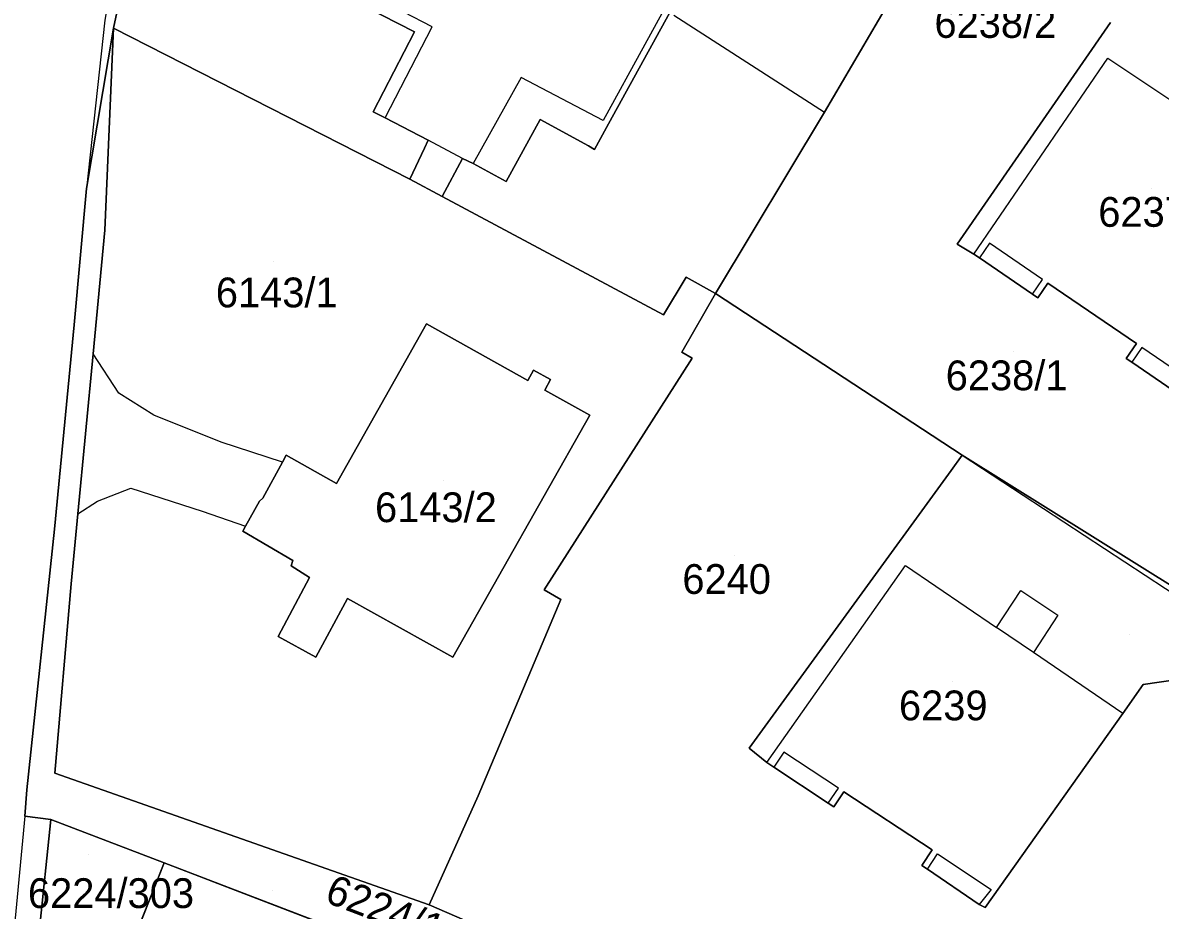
# Model space of a CAD drawing. Extents: x -266199 to -261993, y -1239047 to -1235108.
# Drawn here: x -263924.1 to -263847.7, y -1236524.8 to -1236465.2 of the extents above; entities that cross this region are included whole.
import ezdxf

# ---------------------------------------------------------------- set-up
doc = ezdxf.new("R2010")
doc.units = 0
for name, color, linetype in [('body_kn', 7, 'Continuous'), ('kladpar_druhypozemkov', 7, 'Continuous'), ('kladpar_hranice', 7, 'Continuous'), ('kladpar_parcelnecisla', 7, 'Continuous'), ('kladpar_plochy', 7, 'Continuous'), ('zappar_hrandruhpozemk', 7, 'Continuous')]:
    doc.layers.add(name, color=color, linetype=linetype)

msp = doc.modelspace()

# ---------------------------------------------------------------- linework, layer by layer
at = {"layer": 'body_kn'}
for p, q in [((-263918.05, -1236465.54), (-263918.05, -1236465.54)), ((-263918.05, -1236465.54), (-263918.05, -1236465.54)), ((-263896.65, -1236465.45), (-263896.65, -1236465.45)), ((-263897.84, -1236465.8), (-263897.84, -1236465.8)), ((-263851.27, -1236467.57), (-263851.27, -1236467.57)), ((-263890.67, -1236468.87), (-263890.67, -1236468.87)), ((-263900.61, -1236471.16), (-263900.61, -1236471.16)), ((-263899.81, -1236471.58), (-263899.81, -1236471.58)), ((-263899.81, -1236471.58), (-263899.81, -1236471.58)), ((-263870.29, -1236471.2), (-263870.29, -1236471.2)), ((-263889.38, -1236471.69), (-263889.38, -1236471.69)), ((-263885.15, -1236471.76), (-263885.15, -1236471.76)), ((-263884.8, -1236471.97), (-263884.8, -1236471.97)), ((-263896.91, -1236473.08), (-263896.91, -1236473.08)), ((-263897.16, -1236473.61), (-263897.16, -1236473.61)), ((-263886.15, -1236473.46), (-263886.15, -1236473.46)), ((-263885.75, -1236473.69), (-263885.75, -1236473.69)), ((-263894.61, -1236474.3), (-263894.61, -1236474.3)), ((-263894.61, -1236474.3), (-263894.61, -1236474.3)), ((-263893.89, -1236474.64), (-263893.89, -1236474.64)), ((-263898.15, -1236475.7), (-263898.15, -1236475.7)), ((-263898.15, -1236475.7), (-263898.15, -1236475.7)), ((-263891.68, -1236475.84), (-263891.68, -1236475.84)), ((-263919.85, -1236476.32), (-263919.85, -1236476.32)), ((-263895.98, -1236476.86), (-263895.98, -1236476.86)), ((-263918.62, -1236479.12), (-263918.62, -1236479.12)), ((-263918.62, -1236479.12), (-263918.62, -1236479.12)), ((-263861.38, -1236480.06), (-263861.38, -1236480.06)), ((-263859.21, -1236479.98), (-263859.21, -1236479.98)), ((-263860.26, -1236480.72), (-263860.26, -1236480.72)), ((-263860.26, -1236480.72), (-263860.26, -1236480.72)), ((-263859.89, -1236480.97), (-263859.89, -1236480.97)), ((-263859.89, -1236480.97), (-263859.89, -1236480.97)), ((-263879.59, -1236482.28), (-263879.59, -1236482.28)), ((-263855.65, -1236482.42), (-263855.65, -1236482.42)), ((-263855.28, -1236482.67), (-263855.28, -1236482.67)), ((-263877.61, -1236483.38), (-263877.61, -1236483.38)), ((-263856.33, -1236483.41), (-263856.33, -1236483.41)), ((-263855.96, -1236483.66), (-263855.96, -1236483.66)), ((-263897.03, -1236485.4), (-263897.03, -1236485.4)), ((-263881.1, -1236484.8), (-263881.1, -1236484.8)), ((-263920.69, -1236485.47), (-263920.69, -1236485.47)), ((-263849.34, -1236486.74), (-263849.34, -1236486.74)), ((-263919.41, -1236487.43), (-263919.41, -1236487.43)), ((-263879.88, -1236487.31), (-263879.88, -1236487.31)), ((-263879.17, -1236487.71), (-263879.17, -1236487.71)), ((-263848.97, -1236487), (-263848.97, -1236487)), ((-263850.02, -1236487.73), (-263850.02, -1236487.73)), ((-263849.65, -1236487.99), (-263849.65, -1236487.99)), ((-263849.65, -1236487.99), (-263849.65, -1236487.99)), ((-263890.21, -1236489.22), (-263890.21, -1236489.22)), ((-263889.83, -1236488.52), (-263889.83, -1236488.52)), ((-263888.7, -1236489.14), (-263888.7, -1236489.14)), ((-263889.07, -1236489.87), (-263889.07, -1236489.87)), ((-263917.69, -1236490.07), (-263917.69, -1236490.07)), ((-263915.33, -1236491.55), (-263915.33, -1236491.55)), ((-263886.06, -1236491.55), (-263886.06, -1236491.55)), ((-263910.82, -1236493.35), (-263910.82, -1236493.35)), ((-263906.44, -1236494.23), (-263906.44, -1236494.23)), ((-263861.04, -1236494.24), (-263861.04, -1236494.24)), ((-263861.04, -1236494.24), (-263861.04, -1236494.24)), ((-263906.69, -1236494.69), (-263906.69, -1236494.69)), ((-263906.69, -1236494.69), (-263906.69, -1236494.69)), ((-263861.79, -1236495.27), (-263861.79, -1236495.27)), ((-263903.06, -1236496.13), (-263903.06, -1236496.13)), ((-263916.88, -1236496.45), (-263916.88, -1236496.45)), ((-263919.13, -1236497.32), (-263919.13, -1236497.32)), ((-263908.24, -1236497.32), (-263908.24, -1236497.32)), ((-263908.02, -1236497.11), (-263908.02, -1236497.11)), ((-263920.44, -1236498.18), (-263920.44, -1236498.18)), ((-263920.44, -1236498.18), (-263920.44, -1236498.18)), ((-263912.08, -1236498), (-263912.08, -1236498)), ((-263909.18, -1236498.99), (-263909.18, -1236498.99)), ((-263922, -1236499.2), (-263922, -1236499.2)), ((-263909.37, -1236499.33), (-263909.37, -1236499.33)), ((-263906, -1236501.31), (-263906, -1236501.31)), ((-263906.12, -1236501.67), (-263906.12, -1236501.67)), ((-263906.12, -1236501.67), (-263906.12, -1236501.67)), ((-263864.84, -1236501.65), (-263864.84, -1236501.65)), ((-263920.89, -1236502.88), (-263920.89, -1236502.88)), ((-263904.88, -1236502.44), (-263904.88, -1236502.44)), ((-263889.12, -1236503.27), (-263889.12, -1236503.27)), ((-263857.11, -1236503.32), (-263857.11, -1236503.32)), ((-263857.11, -1236503.32), (-263857.11, -1236503.32)), ((-263902.34, -1236503.85), (-263902.34, -1236503.85)), ((-263887.99, -1236503.93), (-263887.99, -1236503.93)), ((-263854.63, -1236504.98), (-263854.63, -1236504.98)), ((-263858.74, -1236505.8), (-263858.74, -1236505.8)), ((-263858.74, -1236505.8), (-263858.74, -1236505.8)), ((-263906.98, -1236506.4), (-263906.98, -1236506.4)), ((-263856.26, -1236507.49), (-263856.26, -1236507.49)), ((-263856.26, -1236507.49), (-263856.26, -1236507.49)), ((-263904.45, -1236507.81), (-263904.45, -1236507.81)), ((-263895.26, -1236507.81), (-263895.26, -1236507.81)), ((-263848.89, -1236509.63), (-263848.89, -1236509.63)), ((-263850.26, -1236511.58), (-263850.26, -1236511.58)), ((-263850.26, -1236511.58), (-263850.26, -1236511.58)), ((-263875.36, -1236513.92), (-263875.36, -1236513.92)), ((-263873.02, -1236514.18), (-263873.02, -1236514.18)), ((-263874.16, -1236514.87), (-263874.16, -1236514.87)), ((-263874.16, -1236514.87), (-263874.16, -1236514.87)), ((-263873.69, -1236515.19), (-263873.69, -1236515.19)), ((-263873.69, -1236515.19), (-263873.69, -1236515.19)), ((-263921.98, -1236515.59), (-263921.98, -1236515.59)), ((-263923.87, -1236516.71), (-263923.87, -1236516.71)), ((-263869.36, -1236516.59), (-263869.36, -1236516.59)), ((-263893.55, -1236517.11), (-263893.55, -1236517.11)), ((-263893.55, -1236517.11), (-263893.55, -1236517.11)), ((-263869, -1236516.84), (-263869, -1236516.84)), ((-263870.04, -1236517.61), (-263870.04, -1236517.61)), ((-263869.67, -1236517.85), (-263869.67, -1236517.85)), ((-263923.99, -1236518.49), (-263923.99, -1236518.49)), ((-263923.99, -1236518.49), (-263923.99, -1236518.49)), ((-263922.25, -1236518.7), (-263922.25, -1236518.7)), ((-263863.06, -1236520.75), (-263863.06, -1236520.75)), ((-263862.69, -1236521), (-263862.69, -1236521)), ((-263914.65, -1236521.62), (-263914.65, -1236521.62)), ((-263863.75, -1236521.79), (-263863.75, -1236521.79)), ((-263863.37, -1236522.04), (-263863.37, -1236522.04)), ((-263859.09, -1236523.4), (-263859.09, -1236523.4)), ((-263896.84, -1236524.44), (-263896.84, -1236524.44)), ((-263859.91, -1236524.41), (-263859.91, -1236524.41)), ((-263859.91, -1236524.41), (-263859.91, -1236524.41)), ((-263859.5, -1236524.61), (-263859.5, -1236524.61))]:
    msp.add_line(p, q, dxfattribs=at)
at = {"layer": 'kladpar_druhypozemkov'}
for p, q in [((-263848.36, -1236476.29), (-263848.36, -1236476.29)), ((-263907.29, -1236481.23), (-263907.29, -1236481.23)), ((-263857.6, -1236487.27), (-263857.6, -1236487.27)), ((-263895.85, -1236495.91), (-263895.85, -1236495.91)), ((-263876.32, -1236500.95), (-263876.32, -1236500.95)), ((-263849.82, -1236506.25), (-263849.82, -1236506.25)), ((-263861.7, -1236509.44), (-263861.7, -1236509.44)), ((-263919.75, -1236521.04), (-263919.75, -1236521.04)), ((-263907.36, -1236523.46), (-263907.36, -1236523.46))]:
    msp.add_line(p, q, dxfattribs=at)
at = {"layer": 'kladpar_hranice'}
for p, q in [((-263856.33, -1236483.41), (-263859.89, -1236480.97)), ((-263859.89, -1236480.97), (-263856.33, -1236483.41)), ((-263846.08, -1236490.43), (-263849.65, -1236487.99)), ((-263849.65, -1236487.99), (-263846.08, -1236490.43)), ((-263893.55, -1236517.11), (-263887.99, -1236503.93)), ((-263870.04, -1236517.61), (-263873.69, -1236515.19)), ((-263873.69, -1236515.19), (-263870.04, -1236517.61)), ((-263859.91, -1236524.41), (-263863.37, -1236522.04)), ((-263863.37, -1236522.04), (-263859.91, -1236524.41))]:
    msp.add_line(p, q, dxfattribs=at)
for points in [[(-263914.43, -1236448.51), (-263918.05, -1236465.54), (-263919.85, -1236476.32), (-263920.69, -1236485.47), (-263922, -1236499.2), (-263923.87, -1236516.71), (-263923.99, -1236518.49), (-263922.25, -1236518.7), (-263923.04, -1236526.27), (-263923.84, -1236533.87), (-263925.29, -1236549.31)], [(-263918.05, -1236465.54), (-263914.43, -1236448.51)], [(-263846.08, -1236490.43), (-263845.69, -1236490.7), (-263836.64, -1236477.49), (-263834.78, -1236474.89), (-263831.84, -1236474.84), (-263824.41, -1236479.15), (-263823.37, -1236480.8), (-263820.91, -1236482.36), (-263820.19, -1236483.53), (-263819.53, -1236486.52), (-263833, -1236508.46), (-263837.57, -1236508.87), (-263861.04, -1236494.24), (-263877.61, -1236483.38), (-263870.29, -1236471.2), (-263861.22, -1236455.71), (-263859.36, -1236452.61), (-263847.63, -1236460.18)], [(-263861.22, -1236455.71), (-263870.29, -1236471.2), (-263877.61, -1236483.38), (-263879.59, -1236482.28), (-263881.1, -1236484.8), (-263895.98, -1236476.86), (-263894.61, -1236474.3), (-263893.89, -1236474.64), (-263891.68, -1236475.84), (-263889.38, -1236471.69), (-263886.15, -1236473.46), (-263885.75, -1236473.69), (-263884.8, -1236471.97), (-263880.69, -1236464.5)], [(-263903.26, -1236462.99), (-263897.84, -1236465.8), (-263900.61, -1236471.16), (-263899.81, -1236471.58), (-263896.91, -1236473.08), (-263897.16, -1236473.61), (-263898.15, -1236475.7), (-263918.05, -1236465.54)], [(-263898.15, -1236475.7), (-263897.16, -1236473.61), (-263896.91, -1236473.08), (-263899.81, -1236471.58), (-263900.61, -1236471.16), (-263897.84, -1236465.8), (-263903.26, -1236462.99)], [(-263880.69, -1236464.5), (-263884.8, -1236471.97), (-263885.75, -1236473.69), (-263886.15, -1236473.46), (-263889.38, -1236471.69), (-263891.68, -1236475.84), (-263893.89, -1236474.64), (-263894.61, -1236474.3), (-263895.98, -1236476.86), (-263898.15, -1236475.7)], [(-263918.05, -1236465.54), (-263918.62, -1236479.12), (-263919.41, -1236487.43), (-263920.44, -1236498.18), (-263920.89, -1236502.88), (-263921.98, -1236515.59), (-263896.84, -1236524.44), (-263871.62, -1236535.38), (-263868.97, -1236531.48), (-263855.37, -1236538.34), (-263851.48, -1236537.8), (-263856.64, -1236546.54), (-263858.18, -1236542.46), (-263887.7, -1236530.13), (-263888.35, -1236531.7), (-263914.65, -1236521.62), (-263922.25, -1236518.7), (-263923.99, -1236518.49), (-263923.87, -1236516.71), (-263922, -1236499.2), (-263920.69, -1236485.47), (-263919.85, -1236476.32), (-263918.05, -1236465.54)], [(-263918.62, -1236479.12), (-263918.05, -1236465.54), (-263898.15, -1236475.7), (-263895.98, -1236476.86), (-263881.1, -1236484.8), (-263879.59, -1236482.28), (-263877.61, -1236483.38), (-263879.88, -1236487.31)], [(-263859.89, -1236480.97), (-263860.26, -1236480.72), (-263861.38, -1236480.06), (-263851.08, -1236465.17)], [(-263851.08, -1236465.17), (-263861.38, -1236480.06), (-263860.26, -1236480.72), (-263859.89, -1236480.97)], [(-263887.99, -1236503.93), (-263893.55, -1236517.11), (-263896.84, -1236524.44), (-263921.98, -1236515.59), (-263920.89, -1236502.88), (-263920.44, -1236498.18), (-263919.41, -1236487.43), (-263918.62, -1236479.12)], [(-263849.65, -1236487.99), (-263850.02, -1236487.73), (-263849.34, -1236486.74), (-263855.28, -1236482.67), (-263855.96, -1236483.66), (-263856.33, -1236483.41)], [(-263856.33, -1236483.41), (-263855.96, -1236483.66), (-263855.28, -1236482.67), (-263849.34, -1236486.74), (-263850.02, -1236487.73), (-263849.65, -1236487.99)], [(-263879.88, -1236487.31), (-263877.61, -1236483.38), (-263861.04, -1236494.24), (-263861.79, -1236495.27), (-263875.36, -1236513.92), (-263874.16, -1236514.87), (-263873.69, -1236515.19)], [(-263906.12, -1236501.67), (-263906, -1236501.31), (-263909.37, -1236499.33), (-263909.18, -1236498.99), (-263908.24, -1236497.32), (-263908.02, -1236497.11), (-263906.69, -1236494.69), (-263906.44, -1236494.23), (-263903.06, -1236496.13), (-263897.03, -1236485.4), (-263890.21, -1236489.22), (-263889.83, -1236488.52), (-263888.7, -1236489.14), (-263889.07, -1236489.87), (-263886.06, -1236491.55), (-263895.26, -1236507.81), (-263902.34, -1236503.85), (-263904.45, -1236507.81), (-263906.98, -1236506.4), (-263904.88, -1236502.44), (-263906.12, -1236501.67)], [(-263906, -1236501.31), (-263906.12, -1236501.67), (-263904.88, -1236502.44), (-263906.98, -1236506.4), (-263904.45, -1236507.81), (-263902.34, -1236503.85), (-263895.26, -1236507.81), (-263886.06, -1236491.55), (-263889.07, -1236489.87), (-263888.7, -1236489.14), (-263889.83, -1236488.52), (-263890.21, -1236489.22), (-263897.03, -1236485.4), (-263903.06, -1236496.13), (-263906.44, -1236494.23), (-263906.69, -1236494.69), (-263908.02, -1236497.11), (-263908.24, -1236497.32), (-263909.18, -1236498.99), (-263909.37, -1236499.33), (-263906, -1236501.31)], [(-263879.88, -1236487.31), (-263879.17, -1236487.71), (-263889.12, -1236503.27), (-263887.99, -1236503.93)], [(-263887.99, -1236503.93), (-263889.12, -1236503.27), (-263879.17, -1236487.71), (-263879.88, -1236487.31)], [(-263873.69, -1236515.19), (-263874.16, -1236514.87), (-263875.36, -1236513.92), (-263861.79, -1236495.27), (-263861.04, -1236494.24)], [(-263861.04, -1236494.24), (-263837.57, -1236508.87), (-263833, -1236508.46), (-263838.27, -1236516.97), (-263839.79, -1236512.38), (-263845.36, -1236509.13), (-263848.89, -1236509.63), (-263850.26, -1236511.58), (-263859.5, -1236524.61), (-263859.91, -1236524.41)], [(-263859.91, -1236524.41), (-263859.5, -1236524.61), (-263850.26, -1236511.58), (-263848.89, -1236509.63), (-263845.36, -1236509.13), (-263839.79, -1236512.38), (-263838.27, -1236516.97), (-263851.48, -1236537.8), (-263855.37, -1236538.34), (-263868.97, -1236531.48), (-263871.62, -1236535.38), (-263896.84, -1236524.44), (-263893.55, -1236517.11)], [(-263863.37, -1236522.04), (-263863.75, -1236521.79), (-263863.06, -1236520.75), (-263869, -1236516.84), (-263869.67, -1236517.85), (-263870.04, -1236517.61)], [(-263870.04, -1236517.61), (-263869.67, -1236517.85), (-263869, -1236516.84), (-263863.06, -1236520.75), (-263863.75, -1236521.79), (-263863.37, -1236522.04)], [(-263923.04, -1236526.27), (-263922.25, -1236518.7), (-263914.65, -1236521.62), (-263917.34, -1236528.41), (-263923.04, -1236526.27)], [(-263888.35, -1236531.7), (-263892.05, -1236546.34), (-263923.84, -1236533.87), (-263923.04, -1236526.27), (-263917.34, -1236528.41), (-263914.65, -1236521.62), (-263888.35, -1236531.7)]]:
    msp.add_lwpolyline(points, dxfattribs=at)
at = {"layer": 'kladpar_plochy'}
for p, q in [((-263918.62, -1236479.12), (-263918.05, -1236465.54)), ((-263918.05, -1236465.54), (-263898.15, -1236475.7)), ((-263898.15, -1236475.7), (-263895.98, -1236476.86)), ((-263895.98, -1236476.86), (-263881.1, -1236484.8)), ((-263919.41, -1236487.43), (-263918.62, -1236479.12)), ((-263881.1, -1236484.8), (-263879.59, -1236482.28)), ((-263879.59, -1236482.28), (-263877.61, -1236483.38)), ((-263877.61, -1236483.38), (-263879.88, -1236487.31)), ((-263897.03, -1236485.4), (-263903.06, -1236496.13)), ((-263890.21, -1236489.22), (-263897.03, -1236485.4)), ((-263920.44, -1236498.18), (-263919.41, -1236487.43)), ((-263879.17, -1236487.71), (-263889.12, -1236503.27)), ((-263879.88, -1236487.31), (-263879.17, -1236487.71)), ((-263889.83, -1236488.52), (-263890.21, -1236489.22)), ((-263888.7, -1236489.14), (-263889.83, -1236488.52)), ((-263889.07, -1236489.87), (-263888.7, -1236489.14)), ((-263886.06, -1236491.55), (-263889.07, -1236489.87)), ((-263895.26, -1236507.81), (-263886.06, -1236491.55)), ((-263906.44, -1236494.23), (-263906.69, -1236494.69)), ((-263903.06, -1236496.13), (-263906.44, -1236494.23)), ((-263906.69, -1236494.69), (-263908.02, -1236497.11)), ((-263908.24, -1236497.32), (-263909.18, -1236498.99)), ((-263908.02, -1236497.11), (-263908.24, -1236497.32)), ((-263920.89, -1236502.88), (-263920.44, -1236498.18)), ((-263909.18, -1236498.99), (-263909.37, -1236499.33)), ((-263909.37, -1236499.33), (-263906, -1236501.31)), ((-263906, -1236501.31), (-263906.12, -1236501.67)), ((-263906.12, -1236501.67), (-263904.88, -1236502.44)), ((-263921.98, -1236515.59), (-263920.89, -1236502.88)), ((-263904.88, -1236502.44), (-263906.98, -1236506.4)), ((-263889.12, -1236503.27), (-263887.99, -1236503.93)), ((-263904.45, -1236507.81), (-263902.34, -1236503.85)), ((-263902.34, -1236503.85), (-263895.26, -1236507.81)), ((-263887.99, -1236503.93), (-263893.55, -1236517.11)), ((-263906.98, -1236506.4), (-263904.45, -1236507.81)), ((-263896.84, -1236524.44), (-263921.98, -1236515.59)), ((-263893.55, -1236517.11), (-263896.84, -1236524.44)), ((-263917.34, -1236528.41), (-263914.65, -1236521.62)), ((-263914.65, -1236521.62), (-263888.35, -1236531.7))]:
    msp.add_line(p, q, dxfattribs=at)
for points in [[(-263914.43, -1236448.51), (-263918.05, -1236465.54), (-263919.85, -1236476.32), (-263920.69, -1236485.47), (-263922, -1236499.2), (-263923.87, -1236516.71), (-263923.99, -1236518.49), (-263922.25, -1236518.7), (-263923.04, -1236526.27), (-263923.84, -1236533.87), (-263925.29, -1236549.31)], [(-263903.26, -1236462.99), (-263897.84, -1236465.8), (-263900.61, -1236471.16), (-263899.81, -1236471.58), (-263896.91, -1236473.08), (-263897.16, -1236473.61), (-263898.15, -1236475.7), (-263918.05, -1236465.54), (-263914.43, -1236448.51)], [(-263861.22, -1236455.71), (-263870.29, -1236471.2), (-263877.61, -1236483.38), (-263879.59, -1236482.28), (-263881.1, -1236484.8), (-263895.98, -1236476.86), (-263894.61, -1236474.3), (-263893.89, -1236474.64), (-263891.68, -1236475.84), (-263889.38, -1236471.69), (-263886.15, -1236473.46), (-263885.75, -1236473.69), (-263884.8, -1236471.97), (-263880.69, -1236464.5)], [(-263837.57, -1236508.87), (-263861.04, -1236494.24), (-263877.61, -1236483.38), (-263870.29, -1236471.2), (-263861.22, -1236455.71)], [(-263880.69, -1236464.5), (-263884.8, -1236471.97), (-263885.75, -1236473.69), (-263886.15, -1236473.46), (-263889.38, -1236471.69), (-263891.68, -1236475.84), (-263893.89, -1236474.64), (-263894.61, -1236474.3), (-263895.98, -1236476.86), (-263898.15, -1236475.7), (-263897.16, -1236473.61), (-263896.91, -1236473.08), (-263899.81, -1236471.58), (-263900.61, -1236471.16), (-263897.84, -1236465.8), (-263903.26, -1236462.99)], [(-263846.08, -1236490.43), (-263849.65, -1236487.99), (-263850.02, -1236487.73), (-263849.34, -1236486.74), (-263855.28, -1236482.67), (-263855.96, -1236483.66), (-263856.33, -1236483.41), (-263859.89, -1236480.97), (-263860.26, -1236480.72), (-263861.38, -1236480.06), (-263851.08, -1236465.17)], [(-263851.08, -1236465.17), (-263861.38, -1236480.06), (-263860.26, -1236480.72), (-263859.89, -1236480.97), (-263856.33, -1236483.41), (-263855.96, -1236483.66), (-263855.28, -1236482.67), (-263849.34, -1236486.74), (-263850.02, -1236487.73), (-263849.65, -1236487.99), (-263846.08, -1236490.43)], [(-263871.62, -1236535.38), (-263896.84, -1236524.44), (-263893.55, -1236517.11), (-263887.99, -1236503.93), (-263889.12, -1236503.27), (-263879.17, -1236487.71), (-263879.88, -1236487.31), (-263877.61, -1236483.38), (-263861.04, -1236494.24), (-263861.79, -1236495.27), (-263875.36, -1236513.92), (-263874.16, -1236514.87), (-263873.69, -1236515.19), (-263870.04, -1236517.61), (-263869.67, -1236517.85), (-263869, -1236516.84), (-263863.06, -1236520.75), (-263863.75, -1236521.79), (-263863.37, -1236522.04), (-263859.91, -1236524.41), (-263859.5, -1236524.61), (-263850.26, -1236511.58), (-263848.89, -1236509.63), (-263845.36, -1236509.13)]]:
    msp.add_lwpolyline(points, dxfattribs=at)
for points in [[(-263918.05, -1236465.54), (-263918.62, -1236479.12), (-263919.41, -1236487.43), (-263920.44, -1236498.18), (-263920.89, -1236502.88), (-263921.98, -1236515.59), (-263896.84, -1236524.44), (-263871.62, -1236535.38), (-263868.97, -1236531.48), (-263855.37, -1236538.34), (-263851.48, -1236537.8), (-263856.64, -1236546.54), (-263858.18, -1236542.46), (-263887.7, -1236530.13), (-263888.35, -1236531.7), (-263914.65, -1236521.62), (-263922.25, -1236518.7), (-263923.99, -1236518.49), (-263923.87, -1236516.71), (-263922, -1236499.2), (-263920.69, -1236485.47), (-263919.85, -1236476.32)], [(-263906.12, -1236501.67), (-263906, -1236501.31), (-263909.37, -1236499.33), (-263909.18, -1236498.99), (-263908.24, -1236497.32), (-263908.02, -1236497.11), (-263906.69, -1236494.69), (-263906.44, -1236494.23), (-263903.06, -1236496.13), (-263897.03, -1236485.4), (-263890.21, -1236489.22), (-263889.83, -1236488.52), (-263888.7, -1236489.14), (-263889.07, -1236489.87), (-263886.06, -1236491.55), (-263895.26, -1236507.81), (-263902.34, -1236503.85), (-263904.45, -1236507.81), (-263906.98, -1236506.4), (-263904.88, -1236502.44)], [(-263861.04, -1236494.24), (-263837.57, -1236508.87), (-263833, -1236508.46), (-263838.27, -1236516.97), (-263839.79, -1236512.38), (-263845.36, -1236509.13), (-263848.89, -1236509.63), (-263850.26, -1236511.58), (-263859.5, -1236524.61), (-263859.91, -1236524.41), (-263863.37, -1236522.04), (-263863.75, -1236521.79), (-263863.06, -1236520.75), (-263869, -1236516.84), (-263869.67, -1236517.85), (-263870.04, -1236517.61), (-263873.69, -1236515.19), (-263874.16, -1236514.87), (-263875.36, -1236513.92), (-263861.79, -1236495.27)], [(-263923.04, -1236526.27), (-263922.25, -1236518.7), (-263914.65, -1236521.62), (-263917.34, -1236528.41)]]:
    msp.add_lwpolyline(points, close=True, dxfattribs=at)
at = {"layer": 'zappar_hrandruhpozemk'}
for p, q in [((-263896.65, -1236465.45), (-263902.11, -1236462.62)), ((-263880.4, -1236464.68), (-263870.29, -1236471.2)), ((-263899.81, -1236471.58), (-263896.65, -1236465.45)), ((-263860.26, -1236480.72), (-263851.27, -1236467.57)), ((-263851.27, -1236467.57), (-263845.18, -1236471.63)), ((-263890.67, -1236468.87), (-263893.89, -1236474.64)), ((-263894.61, -1236474.3), (-263896.91, -1236473.08)), ((-263859.21, -1236479.98), (-263859.89, -1236480.97)), ((-263855.65, -1236482.42), (-263859.21, -1236479.98)), ((-263856.33, -1236483.41), (-263855.65, -1236482.42)), ((-263848.97, -1236487), (-263849.65, -1236487.99)), ((-263845.4, -1236489.44), (-263848.97, -1236487)), ((-263910.82, -1236493.35), (-263915.33, -1236491.55)), ((-263906.69, -1236494.69), (-263910.82, -1236493.35)), ((-263861.04, -1236494.24), (-263845.97, -1236504.13)), ((-263916.88, -1236496.45), (-263912.08, -1236498)), ((-263912.08, -1236498), (-263909.18, -1236498.99)), ((-263858.74, -1236505.8), (-263857.11, -1236503.32)), ((-263857.11, -1236503.32), (-263854.63, -1236504.98)), ((-263854.63, -1236504.98), (-263856.26, -1236507.49)), ((-263856.26, -1236507.49), (-263858.74, -1236505.8)), ((-263850.26, -1236511.58), (-263856.26, -1236507.49)), ((-263873.02, -1236514.18), (-263873.69, -1236515.19)), ((-263869.36, -1236516.59), (-263873.02, -1236514.18)), ((-263870.04, -1236517.61), (-263869.36, -1236516.59)), ((-263923.99, -1236518.49), (-263928.4, -1236563.87)), ((-263863.37, -1236522.04), (-263862.69, -1236521)), ((-263862.69, -1236521), (-263859.09, -1236523.4)), ((-263859.09, -1236523.4), (-263859.91, -1236524.41))]:
    msp.add_line(p, q, dxfattribs=at)
for points in [[(-263907.98, -1236409.68), (-263915.64, -1236448.14), (-263918.63, -1236465), (-263919.85, -1236476.32)], [(-263878.81, -1236447.3), (-263882.18, -1236453.46), (-263876.77, -1236456.42), (-263885.15, -1236471.76), (-263890.67, -1236468.87)], [(-263915.33, -1236491.55), (-263917.69, -1236490.07), (-263919.41, -1236487.43)], [(-263920.44, -1236498.18), (-263919.13, -1236497.32), (-263916.88, -1236496.45)], [(-263874.16, -1236514.87), (-263864.84, -1236501.65), (-263858.74, -1236505.8)]]:
    msp.add_lwpolyline(points, dxfattribs=at)

# ---------------------------------------------------------------- texts
at = {"layer": 'kladpar_parcelnecisla'}
for s, p in [('6238/2', (-263862.907, -1236466.2)), ('6237', (-263851.902, -1236478.89)), ('6143/1', (-263911.173, -1236484.3)), ('6238/1', (-263862.151, -1236489.87)), ('6143/2', (-263900.48, -1236498.73)), ('6240', (-263879.838, -1236503.55)), ('6239', (-263865.289, -1236512.04)), ('6224/303', (-263923.791, -1236524.65))]:
    msp.add_text(s, height=2, dxfattribs=at).set_placement(p)
msp.add_text('6224/186', height=2, rotation=339, dxfattribs=at).set_placement((-263903.949, -1236524.208))

doc.saveas('drawing.dxf')
